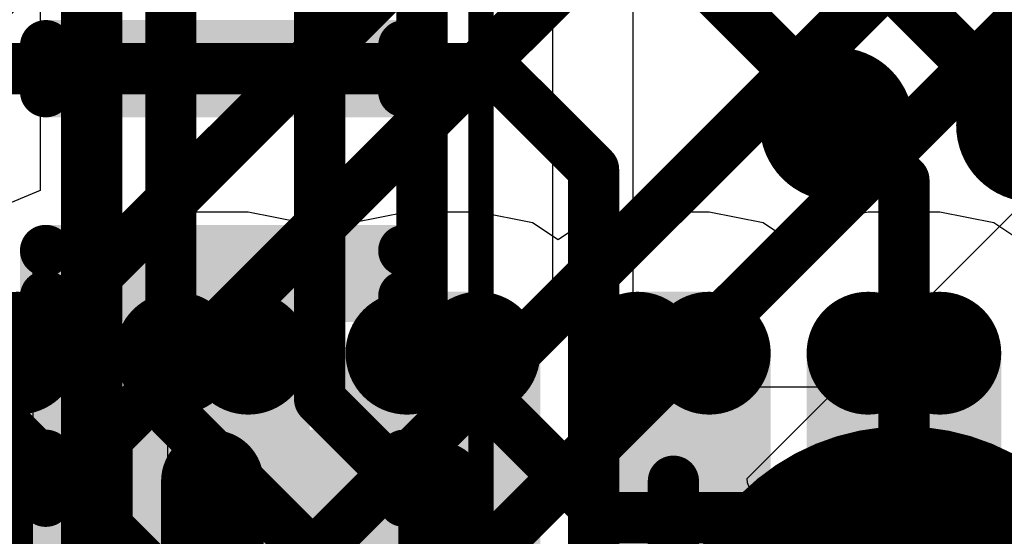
# Model space of a CAD drawing. Header units: millimetres. Extents: x -2 to 68, y -2 to 27.4.
# Tile 522 of 594: x 61.2 to 63.1, y 14.4 to 15.4. Entities that reach past the tile are written whole.
import ezdxf

# ---------------------------------------------------------------- set-up
doc = ezdxf.new("R2010")
doc.units = ezdxf.units.MM
for name, color, linetype in [('BottomLayer', 5, 'Continuous'), ('BottomPaste', 16, 'Continuous'), ('BottomSolder', 6, 'Continuous'), ('DrillGuide', 244, 'Continuous'), ('Mechanical10', 56, 'Continuous'), ('Mechanical6', 56, 'Continuous'), ('Mechanical88', 56, 'Continuous'), ('MidLayer1', 16, 'Continuous'), ('MidLayer2', 76, 'Continuous'), ('MidLayer3', 90, 'Continuous'), ('MidLayer7', 6, 'Continuous'), ('MultiLayer', 9, 'Continuous'), ('TopLayer', 1, 'Continuous'), ('TopPaste', 8, 'Continuous'), ('TopSolder', 216, 'Continuous'), ('ViaHoleLayer', 16, 'Continuous')]:
    doc.layers.add(name, color=color, linetype=linetype)

# ---------------------------------------------------------------- blocks, each defined once
blk = doc.blocks.new('TP_0_8MM_B_177')
at = {"layer": 'BottomLayer', "const_width": 0.4001}
blk.add_lwpolyline([(-0.2, 0, 1), (0.2, 0, 1)], format="xyb", close=True, dxfattribs=at)
at = {"layer": 'BottomSolder', "const_width": 0.45}
blk.add_lwpolyline([(-0.225, 0, 1), (0.225, 0, 1)], format="xyb", close=True, dxfattribs=at)
blk = doc.blocks.new('LBEE5KL1DX_883_224')
at = {"layer": 'TopLayer', "const_width": 0.07}
for points in [[(-2.7, 1.055, 1), (-2.63, 1.055, 1)], [(-2.7, 0.745, 1), (-2.63, 0.745, 1)], [(-2.7, 0.605, 1), (-2.63, 0.605, 1)], [(-2.7, 0.295, 1), (-2.63, 0.295, 1)], [(-2.7, 0.155, 1), (-2.63, 0.155, 1)], [(-2.7, -0.155, 1), (-2.63, -0.155, 1)], [(-2.7, -0.295, 1), (-2.63, -0.295, 1)], [(-2.7, -0.605, 1), (-2.63, -0.605, 1)], [(-2.7, -0.745, 1), (-2.63, -0.745, 1)]]:
    blk.add_lwpolyline(points, format="xyb", close=True, dxfattribs=at)
at = {"layer": 'TopLayer'}
for points in [[(-2.665, 1.265), (-3.165, 1.265), (-2.665, 0.985), (-3.165, 0.985)], [(-2.665, 0.815), (-3.165, 0.815), (-2.665, 0.535), (-3.165, 0.535)], [(-2.595, 0.745), (-3.235, 0.745), (-2.595, 0.605), (-3.235, 0.605)], [(-2.665, 0.365), (-3.165, 0.365), (-2.665, 0.085), (-3.165, 0.085)], [(-2.595, 0.295), (-3.235, 0.295), (-2.595, 0.155), (-3.235, 0.155)], [(-2.665, -0.085), (-3.165, -0.085), (-2.665, -0.365), (-3.165, -0.365)], [(-2.595, -0.155), (-3.235, -0.155), (-2.595, -0.295), (-3.235, -0.295)], [(-2.665, -0.535), (-3.165, -0.535), (-2.665, -0.815), (-3.165, -0.815)], [(-2.595, -0.605), (-3.235, -0.605), (-2.595, -0.745), (-3.235, -0.745)]]:
    blk.add_solid(points, dxfattribs=at)
at = {"layer": 'TopPaste', "const_width": 0.07}
for points in [[(-2.7, 1.055, 1), (-2.63, 1.055, 1)], [(-2.7, 0.745, 1), (-2.63, 0.745, 1)], [(-2.7, 0.605, 1), (-2.63, 0.605, 1)], [(-2.7, 0.295, 1), (-2.63, 0.295, 1)], [(-2.7, 0.155, 1), (-2.63, 0.155, 1)], [(-2.7, -0.155, 1), (-2.63, -0.155, 1)], [(-2.7, -0.295, 1), (-2.63, -0.295, 1)], [(-2.7, -0.605, 1), (-2.63, -0.605, 1)], [(-2.7, -0.745, 1), (-2.63, -0.745, 1)]]:
    blk.add_lwpolyline(points, format="xyb", close=True, dxfattribs=at)
at = {"layer": 'TopPaste'}
for points in [[(-2.665, 1.265), (-3.165, 1.265), (-2.665, 0.985), (-3.165, 0.985)], [(-2.665, 0.815), (-3.165, 0.815), (-2.665, 0.535), (-3.165, 0.535)], [(-2.595, 0.745), (-3.235, 0.745), (-2.595, 0.605), (-3.235, 0.605)], [(-2.665, 0.365), (-3.165, 0.365), (-2.665, 0.085), (-3.165, 0.085)], [(-2.595, 0.295), (-3.235, 0.295), (-2.595, 0.155), (-3.235, 0.155)], [(-2.665, -0.085), (-3.165, -0.085), (-2.665, -0.365), (-3.165, -0.365)], [(-2.595, -0.155), (-3.235, -0.155), (-2.595, -0.295), (-3.235, -0.295)], [(-2.665, -0.535), (-3.165, -0.535), (-2.665, -0.815), (-3.165, -0.815)], [(-2.595, -0.605), (-3.235, -0.605), (-2.595, -0.745), (-3.235, -0.745)]]:
    blk.add_solid(points, dxfattribs=at)
at = {"layer": 'TopSolder', "const_width": 0.12}
for points in [[(-2.725, 1.055, 1), (-2.605, 1.055, 1)], [(-2.725, 0.745, 1), (-2.605, 0.745, 1)], [(-2.725, 0.605, 1), (-2.605, 0.605, 1)], [(-2.725, 0.295, 1), (-2.605, 0.295, 1)], [(-2.725, 0.155, 1), (-2.605, 0.155, 1)], [(-2.725, -0.155, 1), (-2.605, -0.155, 1)], [(-2.725, -0.295, 1), (-2.605, -0.295, 1)], [(-2.725, -0.605, 1), (-2.605, -0.605, 1)], [(-2.725, -0.745, 1), (-2.605, -0.745, 1)]]:
    blk.add_lwpolyline(points, format="xyb", close=True, dxfattribs=at)
at = {"layer": 'TopSolder'}
for points in [[(-2.665, 1.315), (-3.165, 1.315), (-2.665, 0.935), (-3.165, 0.935)], [(-2.665, 0.865), (-3.165, 0.865), (-2.665, 0.485), (-3.165, 0.485)], [(-2.545, 0.745), (-3.285, 0.745), (-2.545, 0.605), (-3.285, 0.605)], [(-2.665, 0.415), (-3.165, 0.415), (-2.665, 0.035), (-3.165, 0.035)], [(-2.545, 0.295), (-3.285, 0.295), (-2.545, 0.155), (-3.285, 0.155)], [(-2.665, -0.035), (-3.165, -0.035), (-2.665, -0.415), (-3.165, -0.415)], [(-2.545, -0.155), (-3.285, -0.155), (-2.545, -0.295), (-3.285, -0.295)], [(-2.665, -0.485), (-3.165, -0.485), (-2.665, -0.865), (-3.165, -0.865)], [(-2.545, -0.605), (-3.285, -0.605), (-2.545, -0.745), (-3.285, -0.745)]]:
    blk.add_solid(points, dxfattribs=at)
blk = doc.blocks.new('DF40C_80DP_0_4V_51__F_________1_B_291')
at = {"layer": 'BottomLayer', "const_width": 0.0504}
for points in [[(-2.6698, 1.6396, 1), (-2.6195, 1.6396, 1)], [(-2.5805, 1.6396, 1), (-2.5302, 1.6396, 1)], [(-2.2698, 1.6396, 1), (-2.2195, 1.6396, 1)], [(-2.1805, 1.6396, 1), (-2.1302, 1.6396, 1)], [(-1.8698, 1.6396, 1), (-1.8195, 1.6396, 1)], [(-1.7805, 1.6396, 1), (-1.7302, 1.6396, 1)], [(-2.6698, 0.9404, 1), (-2.6195, 0.9404, 1)], [(-2.5805, 0.9404, 1), (-2.5302, 0.9404, 1)], [(-2.2698, 0.9404, 1), (-2.2195, 0.9404, 1)], [(-2.1805, 0.9404, 1), (-2.1302, 0.9404, 1)], [(-1.8698, 0.9404, 1), (-1.8195, 0.9404, 1)], [(-1.7805, 0.9404, 1), (-1.7302, 0.9404, 1)]]:
    blk.add_lwpolyline(points, format="xyb", close=True, dxfattribs=at)
at = {"layer": 'BottomLayer'}
for points in [[(-2.5554, 0.89), (-2.5554, 1.69), (-2.6446, 0.89), (-2.6446, 1.69)], [(-2.1554, 0.89), (-2.1554, 1.69), (-2.2446, 0.89), (-2.2446, 1.69)], [(-1.7554, 0.89), (-1.7554, 1.69), (-1.8446, 0.89), (-1.8446, 1.69)], [(-2.505, 0.9404), (-2.505, 1.6396), (-2.695, 0.9404), (-2.695, 1.6396)], [(-2.105, 0.9404), (-2.105, 1.6396), (-2.295, 0.9404), (-2.295, 1.6396)], [(-1.705, 0.9404), (-1.705, 1.6396), (-1.895, 0.9404), (-1.895, 1.6396)]]:
    blk.add_solid(points, dxfattribs=at)
at = {"layer": 'BottomPaste', "const_width": 0.0504}
for points in [[(-2.6698, 1.6396, 1), (-2.6195, 1.6396, 1)], [(-2.5805, 1.6396, 1), (-2.5302, 1.6396, 1)], [(-2.2698, 1.6396, 1), (-2.2195, 1.6396, 1)], [(-2.1805, 1.6396, 1), (-2.1302, 1.6396, 1)], [(-1.8698, 1.6396, 1), (-1.8195, 1.6396, 1)], [(-1.7805, 1.6396, 1), (-1.7302, 1.6396, 1)], [(-2.6698, 0.9404, 1), (-2.6195, 0.9404, 1)], [(-2.5805, 0.9404, 1), (-2.5302, 0.9404, 1)], [(-2.2698, 0.9404, 1), (-2.2195, 0.9404, 1)], [(-2.1805, 0.9404, 1), (-2.1302, 0.9404, 1)], [(-1.8698, 0.9404, 1), (-1.8195, 0.9404, 1)], [(-1.7805, 0.9404, 1), (-1.7302, 0.9404, 1)]]:
    blk.add_lwpolyline(points, format="xyb", close=True, dxfattribs=at)
at = {"layer": 'BottomPaste'}
for points in [[(-2.5554, 0.89), (-2.5554, 1.69), (-2.6446, 0.89), (-2.6446, 1.69)], [(-2.1554, 0.89), (-2.1554, 1.69), (-2.2446, 0.89), (-2.2446, 1.69)], [(-1.7554, 0.89), (-1.7554, 1.69), (-1.8446, 0.89), (-1.8446, 1.69)], [(-2.505, 0.9404), (-2.505, 1.6396), (-2.695, 0.9404), (-2.695, 1.6396)], [(-2.105, 0.9404), (-2.105, 1.6396), (-2.295, 0.9404), (-2.295, 1.6396)], [(-1.705, 0.9404), (-1.705, 1.6396), (-1.895, 0.9404), (-1.895, 1.6396)]]:
    blk.add_solid(points, dxfattribs=at)
at = {"layer": 'BottomSolder', "const_width": 0.0504}
for points in [[(-2.6698, 1.6396, 1), (-2.6195, 1.6396, 1)], [(-2.5805, 1.6396, 1), (-2.5302, 1.6396, 1)], [(-2.2698, 1.6396, 1), (-2.2195, 1.6396, 1)], [(-2.1805, 1.6396, 1), (-2.1302, 1.6396, 1)], [(-1.8698, 1.6396, 1), (-1.8195, 1.6396, 1)], [(-1.7805, 1.6396, 1), (-1.7302, 1.6396, 1)], [(-2.6698, 0.9404, 1), (-2.6195, 0.9404, 1)], [(-2.5805, 0.9404, 1), (-2.5302, 0.9404, 1)], [(-2.2698, 0.9404, 1), (-2.2195, 0.9404, 1)], [(-2.1805, 0.9404, 1), (-2.1302, 0.9404, 1)], [(-1.8698, 0.9404, 1), (-1.8195, 0.9404, 1)], [(-1.7805, 0.9404, 1), (-1.7302, 0.9404, 1)]]:
    blk.add_lwpolyline(points, format="xyb", close=True, dxfattribs=at)
at = {"layer": 'BottomSolder'}
for points in [[(-2.5554, 0.89), (-2.5554, 1.69), (-2.6446, 0.89), (-2.6446, 1.69)], [(-2.1554, 0.89), (-2.1554, 1.69), (-2.2446, 0.89), (-2.2446, 1.69)], [(-1.7554, 0.89), (-1.7554, 1.69), (-1.8446, 0.89), (-1.8446, 1.69)], [(-2.505, 0.9404), (-2.505, 1.6396), (-2.695, 0.9404), (-2.695, 1.6396)], [(-2.105, 0.9404), (-2.105, 1.6396), (-2.295, 0.9404), (-2.295, 1.6396)], [(-1.705, 0.9404), (-1.705, 1.6396), (-1.895, 0.9404), (-1.895, 1.6396)]]:
    blk.add_solid(points, dxfattribs=at)
at = {"layer": 'Mechanical10', "const_width": 0.12}
blk.add_lwpolyline([(8.86, 1.03), (-8.86, 1.03)], dxfattribs=at)
at = {"layer": 'Mechanical6', "const_width": 0.05}
blk.add_lwpolyline([(8.395, 1.79), (-8.395, 1.79)], dxfattribs=at)

msp = doc.modelspace()

# ---------------------------------------------------------------- linework, layer by layer
at = {"layer": 'BottomLayer', "const_width": 0.1}
for points in [[(62.3226, 15.7), (62.9405, 15.0821)], [(62.8575, 15.5244), (63.5273, 14.8546)], [(60.9, 15.3), (61.615, 15.3)], [(61.615, 15.3), (62.138, 15.3)], [(62.138, 15.3), (62.3347, 15.1033)], [(62.3347, 13.7166), (62.3347, 15.1033)], [(62.9405, 14.1515), (62.9405, 15.0821)]]:
    msp.add_lwpolyline(points, dxfattribs=at)
at = {"layer": 'BottomLayer', "const_width": 0.05}
for points in [[(61.59, 15.3, 1), (61.64, 15.3, 1)], [(61.59, 15.3, 1), (61.64, 15.3, 1)], [(62.113, 15.3, 1), (62.163, 15.3, 1)], [(62.113, 15.3, 1), (62.163, 15.3, 1)], [(62.3097, 15.1033, 1), (62.3597, 15.1033, 1)], [(62.3097, 15.1033, 1), (62.3597, 15.1033, 1)], [(62.9155, 15.0821, 1), (62.9655, 15.0821, 1)], [(62.9155, 15.0821, 1), (62.9655, 15.0821, 1)]]:
    msp.add_lwpolyline(points, format="xyb", close=True, dxfattribs=at)
at = {"layer": 'DrillGuide', "const_width": 0.05}
msp.add_lwpolyline([(62.7841, 15.1914, 1), (62.8341, 15.1914, 1)], format="xyb", close=True, dxfattribs=at)
at = {"layer": 'Mechanical88', "const_width": 0.1}
msp.add_lwpolyline([(62.9405, 14.1515), (62.9405, 14.7092)], dxfattribs=at)
at = {"layer": 'Mechanical88', "const_width": 0.05}
msp.add_lwpolyline([(62.9155, 14.7092, 1), (62.9655, 14.7092, 1)], format="xyb", close=True, dxfattribs=at)
at = {"layer": 'MidLayer1', "const_width": 0.15}
for points in [[(62.7341, 15.1914, 1), (62.8841, 15.1914, 1)], [(63.1174, 15.1895, 1), (63.2674, 15.1895, 1)]]:
    msp.add_lwpolyline(points, format="xyb", close=True, dxfattribs=at)
at = {"layer": 'MidLayer2'}
for p, q in [((62.2549, 14.8865), (62.2549, 16.9829)), ((61.2547, 16.7538), (61.2547, 15.062)), ((62.412, 14.7294), (62.412, 16)), ((61.2547, 15.062), (61.1374, 15.0134)), ((62.4636, 14.6779), (62.2549, 14.8865)), ((62.4636, 14.6779), (62.412, 14.7294)), ((62.784, 14.6779), (62.4636, 14.6779)), ((62.784, 14.6779), (62.4636, 14.6779)), ((62.8816, 14.6585), (62.784, 14.6779)), ((62.8816, 14.6585), (62.784, 14.6779)), ((62.9643, 14.6032), (62.8816, 14.6585)), ((62.9643, 14.6032), (62.8816, 14.6585)), ((63.1229, 14.4446), (62.9643, 14.6032)), ((63.1229, 14.4446), (62.9643, 14.6032)), ((63.2499, 14.4972), (63.1229, 14.4446)), ((63.2499, 14.4972), (63.1229, 14.4446))]:
    msp.add_line(p, q, dxfattribs=at)
at = {"layer": 'MidLayer2', "const_width": 0.1}
for points in [[(62, 14.781), (62, 16.9829)], [(61.8, 14.6544), (61.8, 16.9)], [(61.5096, 14.6275), (61.5096, 16.8594)], [(60.2601, 15.5302), (61.7886, 14.0017)], [(62, 14.781), (62.358, 14.423)], [(61.8, 14.6544), (62.324, 14.1304)], [(61.5096, 14.6275), (62.0828, 14.0543)], [(62.358, 14.423), (62.784, 14.423)], [(62.784, 14.423), (62.9891, 14.218)]]:
    msp.add_lwpolyline(points, dxfattribs=at)
at = {"layer": 'MidLayer2', "const_width": 0.05}
for points in [[(61.975, 14.781, 1), (62.025, 14.781, 1)], [(61.975, 14.781, 1), (62.025, 14.781, 1)], [(61.775, 14.6544, 1), (61.825, 14.6544, 1)], [(61.775, 14.6544, 1), (61.825, 14.6544, 1)], [(61.4846, 14.6275, 1), (61.5346, 14.6275, 1)], [(61.4846, 14.6275, 1), (61.5346, 14.6275, 1)], [(62.333, 14.423, 1), (62.383, 14.423, 1)], [(62.333, 14.423, 1), (62.383, 14.423, 1)], [(62.759, 14.423, 1), (62.809, 14.423, 1)], [(62.759, 14.423, 1), (62.809, 14.423, 1)]]:
    msp.add_lwpolyline(points, format="xyb", close=True, dxfattribs=at)
at = {"layer": 'MidLayer3'}
for p, q in [((62.6346, 14.4994), (64.5, 16.3648)), ((62.6349, 14.491), (62.6346, 14.4994)), ((62.6846, 14.3698), (62.6349, 14.491))]:
    msp.add_line(p, q, dxfattribs=at)
at = {"layer": 'MidLayer3', "const_width": 0.1}
for points in [[(61.1451, 14.6771), (63.4325, 16.9645)], [(61.385, 14.5777), (63.6724, 16.8651)], [(61.6896, 14.2542), (64.0798, 16.6444)], [(61.9295, 14.1548), (64.3197, 16.545)], [(59.827, 14.105), (62.113, 16.391)], [(61.385, 4.4827), (61.385, 14.5777)]]:
    msp.add_lwpolyline(points, dxfattribs=at)
at = {"layer": 'MidLayer3', "const_width": 0.05}
msp.add_lwpolyline([(61.36, 14.5777, 1), (61.41, 14.5777, 1)], format="xyb", close=True, dxfattribs=at)
msp.add_lwpolyline([(61.36, 14.5777, 1), (61.41, 14.5777, 1)], format="xyb", close=True, dxfattribs=at)
at = {"layer": 'MidLayer7'}
for p, q in [((61.3, 16.2), (61.3, 5.55)), ((61.5039, 5.55), (61.5039, 16.2)), ((61.5039, 5.55), (61.5039, 16.2))]:
    msp.add_line(p, q, dxfattribs=at)
at = {"layer": 'MultiLayer', "const_width": 0.15}
for points in [[(62.7341, 15.1914, 1), (62.8841, 15.1914, 1)], [(63.1174, 15.1895, 1), (63.2674, 15.1895, 1)]]:
    msp.add_lwpolyline(points, format="xyb", close=True, dxfattribs=at)
at = {"layer": 'TopLayer'}
for p, q in [((61.5205, 15.0196), (61.4151, 14.9987)), ((61.5205, 15.0196), (61.4151, 14.9987)), ((61.6605, 15.0196), (61.5205, 15.0196)), ((61.6605, 15.0196), (61.5205, 15.0196)), ((61.7658, 14.9987), (61.6605, 15.0196)), ((61.7658, 14.9987), (61.6605, 15.0196)), ((61.9705, 15.0196), (61.8651, 14.9987)), ((61.9705, 15.0196), (61.8651, 14.9987)), ((62.1105, 15.0196), (61.9705, 15.0196)), ((62.1105, 15.0196), (61.9705, 15.0196)), ((62.2158, 14.9987), (62.1105, 15.0196)), ((62.2158, 14.9987), (62.1105, 15.0196)), ((62.4205, 15.0196), (62.3151, 14.9987)), ((62.4205, 15.0196), (62.3151, 14.9987)), ((62.5605, 15.0196), (62.4205, 15.0196)), ((62.5605, 15.0196), (62.4205, 15.0196)), ((62.6658, 14.9987), (62.5605, 15.0196)), ((62.6658, 14.9987), (62.5605, 15.0196)), ((62.8705, 15.0196), (62.7651, 14.9987)), ((62.8705, 15.0196), (62.7651, 14.9987)), ((63.0105, 15.0196), (62.8705, 15.0196)), ((63.0105, 15.0196), (62.8705, 15.0196)), ((63.1158, 14.9987), (63.0105, 15.0196)), ((63.1158, 14.9987), (63.0105, 15.0196)), ((61.4151, 14.9987), (61.3258, 14.939)), ((61.4151, 14.9987), (61.3258, 14.939)), ((61.8155, 14.9655), (61.7658, 14.9987)), ((61.8155, 14.9655), (61.7658, 14.9987)), ((61.8651, 14.9987), (61.8155, 14.9655)), ((61.8651, 14.9987), (61.8155, 14.9655)), ((62.2655, 14.9655), (62.2158, 14.9987)), ((62.2655, 14.9655), (62.2158, 14.9987)), ((62.3151, 14.9987), (62.2655, 14.9655)), ((62.3151, 14.9987), (62.2655, 14.9655)), ((62.7155, 14.9655), (62.6658, 14.9987)), ((62.7155, 14.9655), (62.6658, 14.9987)), ((62.7651, 14.9987), (62.7155, 14.9655)), ((62.7651, 14.9987), (62.7155, 14.9655)), ((63.2051, 14.939), (63.1158, 14.9987)), ((63.2051, 14.939), (63.1158, 14.9987)), ((61.2963, 14.9516), (61.2405, 14.9627)), ((61.2405, 14.9627), (61.2405, 14.4943)), ((61.2963, 14.9516), (61.2405, 14.9627)), ((61.2405, 14.9627), (61.2405, 14.4943)), ((61.3176, 14.9374), (61.2963, 14.9516)), ((61.3176, 14.9374), (61.2963, 14.9516)), ((61.3258, 14.939), (61.3176, 14.9374)), ((61.3258, 14.939), (61.3176, 14.9374)), ((61.2405, 14.4943), (61.0405, 14.4943)), ((61.2405, 14.4943), (61.0405, 14.4943))]:
    msp.add_line(p, q, dxfattribs=at)
for points, const_width in [([(62.7341, 15.1914, 1), (62.8841, 15.1914, 1)], 0.15), ([(63.1174, 15.1895, 1), (63.2674, 15.1895, 1)], 0.15), ([(61.0905, 14.4943, 1), (61.1905, 14.4943, 1)], 0.1), ([(61.5405, 14.4943, 1), (61.6405, 14.4943, 1)], 0.1), ([(62.003, 14.4943, 1), (62.078, 14.4943, 1)], 0.075), ([(61.9909, 14.4822, 1), (62.0659, 14.4822, 1)], 0.075), ([(61.9909, 14.4822, 1), (62.0659, 14.4822, 1)], 0.075), ([(62.4655, 14.4943, 1), (62.5155, 14.4943, 1)], 0.05), ([(62.9155, 14.4943, 1), (62.9655, 14.4943, 1)], 0.05)]:
    msp.add_lwpolyline(points, format="xyb", close=True, dxfattribs=dict(at, const_width=const_width))
for points, const_width in [([(61.1405, 13.9527), (61.1405, 14.4943)], 0.2), ([(61.5905, 13.8853), (61.5905, 14.4943)], 0.2), ([(62.0284, 14.4822), (62.0405, 14.4943)], 0.15), ([(62.0284, 13.9059), (62.0284, 14.4822)], 0.15), ([(62.4905, 14.0243), (62.4905, 14.4943)], 0.1), ([(62.9405, 13.9405), (62.9405, 14.4943)], 0.1)]:
    msp.add_lwpolyline(points, dxfattribs=dict(at, const_width=const_width))
at = {"layer": 'ViaHoleLayer', "const_width": 0.05}
msp.add_lwpolyline([(62.7841, 15.1914, 1), (62.8341, 15.1914, 1)], format="xyb", close=True, dxfattribs=at)

# ---------------------------------------------------------------- block references
for name, p, rotation in [('DF40C_80DP_0_4V_51__F_________1_B_291', (60.325, 12.7), 270), ('LBEE5KL1DX_883_224', (62.2655, 17.4093), 90), ('TP_0_8MM_B_177', (62.9405, 14.1515), 90)]:
    msp.add_blockref(name, p, dxfattribs=dict(rotation=rotation))

doc.saveas('drawing.dxf')
